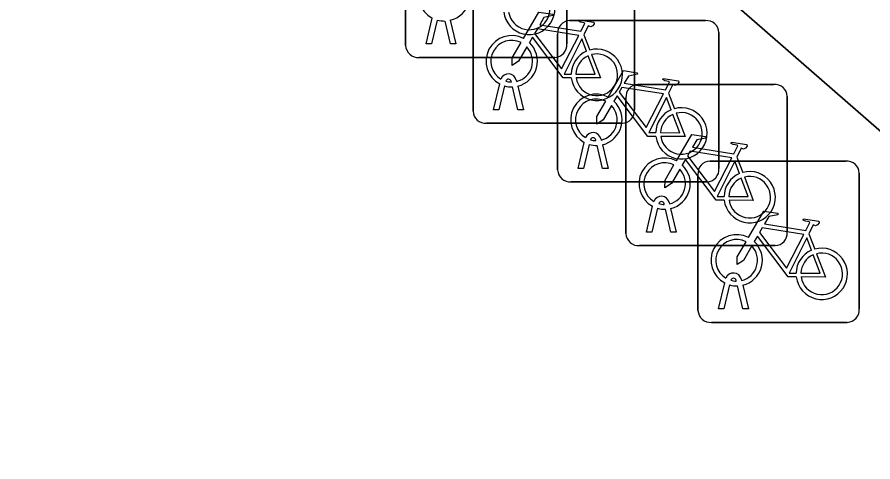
# Model space of a CAD drawing. Extents: x 158472 to 159562, y 388525 to 389606.
# Drawn here: x 158926.62 to 158931.92, y 388759.9 to 388762.65 of the extents above; entities that cross this region are included whole.
import ezdxf

# ---------------------------------------------------------------- set-up
doc = ezdxf.new("R2010")
doc.units = 0
for name, color, linetype in [('IMGEO_Fietsenrek', 7, 'Continuous'), ('IMGEO_Rijbaan_lokaal_open', 7, 'Continuous'), ('IMGEO_Voetpad_open', 7, 'Continuous')]:
    doc.layers.add(name, color=color, linetype=linetype)

msp = doc.modelspace()

# ---------------------------------------------------------------- linework, layer by layer
at = {"layer": 'IMGEO_Fietsenrek'}
for p, q in [((158930.0225, 388763.3251), (158930.0225, 388762.4842)), ((158930.0225, 388762.4842), (158930.0225, 388763.3251)), ((158929.0235, 388762.4749), (158929.0235, 388763.3158)), ((158929.0235, 388763.3158), (158929.0235, 388762.4749)), ((158929.4415, 388762.0669), (158929.4415, 388762.9078)), ((158929.4415, 388762.9078), (158929.4415, 388762.0669)), ((158930.4405, 388762.9171), (158930.4405, 388762.0762)), ((158930.4405, 388762.0762), (158930.4405, 388762.9171)), ((158929.1505, 388762.4843), (158929.1888, 388762.6443)), ((158929.2192, 388762.6321), (158929.1839, 388762.4843)), ((158929.302, 388762.4843), (158929.2681, 388762.626)), ((158929.3004, 388762.6303), (158929.3354, 388762.4843)), ((158930.0399, 388762.6285), (158930.8808, 388762.6285)), ((158930.8808, 388762.6285), (158930.0399, 388762.6285)), ((158929.9655, 388761.7039), (158929.9655, 388762.5448)), ((158929.9655, 388762.5448), (158929.9655, 388761.7039)), ((158930.1282, 388762.5412), (158930.1645, 388762.446)), ((158930.9645, 388762.5541), (158930.9645, 388761.7132)), ((158930.9645, 388761.7132), (158930.9645, 388762.5541)), ((158929.1839, 388762.4843), (158929.1505, 388762.4843)), ((158929.3354, 388762.4843), (158929.302, 388762.4843)), ((158929.9481, 388762.4005), (158929.1072, 388762.4005)), ((158929.1072, 388762.4005), (158929.9481, 388762.4005)), ((158929.5685, 388762.0763), (158929.6068, 388762.2363)), ((158929.6372, 388762.2241), (158929.6019, 388762.0763)), ((158929.6789, 388762.2479), (158929.6779, 388762.2522)), ((158929.72, 388762.0763), (158929.6861, 388762.218)), ((158929.7096, 388762.2594), (158929.7114, 388762.2515)), ((158929.7184, 388762.2223), (158929.7534, 388762.0763)), ((158930.4629, 388762.2335), (158931.3038, 388762.2335)), ((158931.3038, 388762.2335), (158930.4629, 388762.2335)), ((158930.6522, 388762.1782), (158930.6885, 388762.083)), ((158931.3875, 388762.1591), (158931.3875, 388761.3182)), ((158931.3875, 388761.3182), (158931.3875, 388762.1591)), ((158930.3885, 388761.3089), (158930.3885, 388762.1498)), ((158930.3885, 388762.1498), (158930.3885, 388761.3089)), ((158929.6019, 388762.0763), (158929.5685, 388762.0763)), ((158929.7534, 388762.0763), (158929.72, 388762.0763)), ((158930.3661, 388761.9925), (158929.5252, 388761.9925)), ((158929.5252, 388761.9925), (158930.3661, 388761.9925)), ((158930.2336, 388761.8964), (158930.2354, 388761.8885)), ((158930.0925, 388761.7133), (158930.1308, 388761.8733)), ((158930.1612, 388761.8611), (158930.1259, 388761.7133)), ((158930.2029, 388761.8849), (158930.2019, 388761.8892)), ((158930.244, 388761.7133), (158930.2101, 388761.855)), ((158930.2424, 388761.8593), (158930.2774, 388761.7133)), ((158930.9089, 388761.7585), (158931.7498, 388761.7585)), ((158931.7498, 388761.7585), (158930.9089, 388761.7585)), ((158931.0752, 388761.7832), (158931.1115, 388761.688)), ((158930.1259, 388761.7133), (158930.0925, 388761.7133)), ((158930.2774, 388761.7133), (158930.244, 388761.7133)), ((158931.8335, 388761.6841), (158931.8335, 388760.8432)), ((158931.8335, 388760.8432), (158931.8335, 388761.6841)), ((158930.8901, 388761.6295), (158930.0492, 388761.6295)), ((158930.0492, 388761.6295), (158930.8901, 388761.6295)), ((158930.8345, 388760.8339), (158930.8345, 388761.6748)), ((158930.8345, 388761.6748), (158930.8345, 388760.8339)), ((158930.5155, 388761.3183), (158930.5538, 388761.4783)), ((158930.5842, 388761.4661), (158930.5489, 388761.3183)), ((158930.6259, 388761.4899), (158930.6249, 388761.4942)), ((158930.6566, 388761.5014), (158930.6584, 388761.4935)), ((158930.667, 388761.3183), (158930.6331, 388761.46)), ((158930.6654, 388761.4643), (158930.7004, 388761.3183)), ((158930.5489, 388761.3183), (158930.5155, 388761.3183)), ((158930.7004, 388761.3183), (158930.667, 388761.3183)), ((158931.5212, 388761.3082), (158931.5575, 388761.213)), ((158931.3131, 388761.2345), (158930.4722, 388761.2345)), ((158930.4722, 388761.2345), (158931.3131, 388761.2345)), ((158930.9615, 388760.8433), (158930.9998, 388761.0033)), ((158931.0302, 388760.9911), (158930.9949, 388760.8433)), ((158931.0719, 388761.0149), (158931.0709, 388761.0192)), ((158931.1026, 388761.0264), (158931.1044, 388761.0185)), ((158931.1114, 388760.9893), (158931.1464, 388760.8433)), ((158931.113, 388760.8433), (158931.0791, 388760.985)), ((158930.9949, 388760.8433), (158930.9615, 388760.8433)), ((158931.1464, 388760.8433), (158931.113, 388760.8433)), ((158931.7591, 388760.7595), (158930.9182, 388760.7595)), ((158930.9182, 388760.7595), (158931.7591, 388760.7595))]:
    msp.add_line(p, q, dxfattribs=at)
for points in [[(158929.7541, 388762.5182), (158929.8488, 388762.6817), (158929.935, 388762.6679), (158929.9367, 388762.6592), (158929.8806, 388762.6483), (158929.8544, 388762.603), (158930.1096, 388762.5622)], [(158930.1096, 388762.5622), (158930.1346, 388762.611), (158930.1295, 388762.615), (158930.1063, 388762.6187), (158930.0936, 388762.6262), (158930.0926, 388762.6293), (158930.0948, 388762.6339), (158930.1896, 388762.6188), (158930.1919, 388762.6085), (158930.1825, 388762.5961), (158930.1701, 388762.5897), (158930.1556, 388762.5959), (158930.1282, 388762.5412)], [(158930.0967, 388762.537), (158929.8399, 388762.578), (158929.8232, 388762.5492), (158929.9902, 388762.3289), (158930.0967, 388762.537)], [(158929.7748, 388762.4657), (158929.7232, 388762.3765), (158929.6833, 388762.3505), (158929.6845, 388762.398), (158929.739, 388762.4922)], [(158930.0498, 388762.2735), (158930.0001, 388762.2736), (158929.8094, 388762.5253), (158929.7904, 388762.4925)], [(158930.1447, 388762.439), (158930.1154, 388762.5158), (158930.006, 388762.2977), (158930.0487, 388762.2976)], [(158930.0787, 388762.2975), (158930.1986, 388762.2973), (158930.1554, 388762.4109)], [(158930.1752, 388762.4178), (158930.2302, 388762.2732), (158930.0801, 388762.2735)], [(158930.2781, 388762.1552), (158930.3728, 388762.3187), (158930.459, 388762.3049), (158930.4607, 388762.2962), (158930.4046, 388762.2853), (158930.3784, 388762.24), (158930.6336, 388762.1992)], [(158930.6336, 388762.1992), (158930.6586, 388762.248), (158930.6535, 388762.252), (158930.6303, 388762.2557), (158930.6176, 388762.2632), (158930.6166, 388762.2663), (158930.6188, 388762.2709), (158930.7136, 388762.2558), (158930.7159, 388762.2455), (158930.7065, 388762.2331), (158930.6941, 388762.2267), (158930.6796, 388762.2329), (158930.6522, 388762.1782)], [(158930.6207, 388762.174), (158930.3639, 388762.215), (158930.3472, 388762.1862), (158930.5142, 388761.9659), (158930.6207, 388762.174)], [(158930.5738, 388761.9105), (158930.5241, 388761.9106), (158930.3334, 388762.1623), (158930.3144, 388762.1295)], [(158930.2988, 388762.1027), (158930.2472, 388762.0135), (158930.2073, 388761.9875), (158930.2085, 388762.035), (158930.263, 388762.1292)], [(158930.6687, 388762.076), (158930.6394, 388762.1528), (158930.53, 388761.9347), (158930.5727, 388761.9346)], [(158930.6992, 388762.0548), (158930.7542, 388761.9102), (158930.6041, 388761.9105)], [(158930.6027, 388761.9345), (158930.7226, 388761.9343), (158930.6794, 388762.0479)], [(158930.7011, 388761.7602), (158930.7958, 388761.9237), (158930.882, 388761.9099), (158930.8837, 388761.9012), (158930.8276, 388761.8903), (158930.8014, 388761.845), (158931.0566, 388761.8042)], [(158931.0566, 388761.8042), (158931.0816, 388761.853), (158931.0765, 388761.857), (158931.0533, 388761.8607), (158931.0406, 388761.8682), (158931.0396, 388761.8713), (158931.0418, 388761.8759), (158931.1366, 388761.8608), (158931.1389, 388761.8505), (158931.1295, 388761.8381), (158931.1171, 388761.8317), (158931.1026, 388761.8379), (158931.0752, 388761.7832)], [(158931.0437, 388761.779), (158930.7869, 388761.82), (158930.7702, 388761.7912), (158930.9372, 388761.5709), (158931.0437, 388761.779)], [(158930.7218, 388761.7077), (158930.6702, 388761.6185), (158930.6303, 388761.5925), (158930.6315, 388761.64), (158930.686, 388761.7342)], [(158930.9968, 388761.5155), (158930.9471, 388761.5156), (158930.7564, 388761.7673), (158930.7374, 388761.7345)], [(158931.0917, 388761.681), (158931.0624, 388761.7578), (158930.953, 388761.5397), (158930.9957, 388761.5396)], [(158931.0257, 388761.5395), (158931.1456, 388761.5393), (158931.1024, 388761.6529)], [(158931.1222, 388761.6598), (158931.1772, 388761.5152), (158931.0271, 388761.5155)], [(158931.1471, 388761.2852), (158931.2418, 388761.4487), (158931.328, 388761.4349), (158931.3297, 388761.4262), (158931.2736, 388761.4153), (158931.2474, 388761.37), (158931.5026, 388761.3292)], [(158931.5026, 388761.3292), (158931.5276, 388761.378), (158931.5225, 388761.382), (158931.4993, 388761.3857), (158931.4866, 388761.3932), (158931.4856, 388761.3963), (158931.4878, 388761.4009), (158931.5826, 388761.3858), (158931.5849, 388761.3755), (158931.5755, 388761.3631), (158931.5631, 388761.3567), (158931.5486, 388761.3629), (158931.5212, 388761.3082)], [(158931.4897, 388761.304), (158931.2329, 388761.345), (158931.2162, 388761.3162), (158931.3832, 388761.0959), (158931.4897, 388761.304)], [(158931.1678, 388761.2327), (158931.1162, 388761.1435), (158931.0763, 388761.1175), (158931.0775, 388761.165), (158931.132, 388761.2592)], [(158931.4428, 388761.0405), (158931.3931, 388761.0406), (158931.2024, 388761.2923), (158931.1834, 388761.2595)], [(158931.5377, 388761.206), (158931.5084, 388761.2828), (158931.399, 388761.0647), (158931.4417, 388761.0646)], [(158931.4717, 388761.0645), (158931.5916, 388761.0643), (158931.5484, 388761.1779)], [(158931.5682, 388761.1848), (158931.6232, 388761.0402), (158931.4731, 388761.0405)]]:
    msp.add_lwpolyline(points, dxfattribs=at)
for centre, radius, start, end in [((158929.2631, 388762.7849), 0.159, 62.6766, 242.1369), ((158929.2631, 388762.7849), 0.159, 283.5766, 46.6042), ((158929.7897, 388762.7009), 0.159, 187.0065, 105.7708), ((158929.7897, 388762.7009), 0.129, 188.6715, 104.5883), ((158929.2631, 388762.7849), 0.159, 253.9967, 271.7867), ((158930.0432, 388762.5506), 0.0779, 92.4484, 184.2845), ((158930.0432, 388762.5506), 0.0779, 92.4484, 184.2845), ((158930.8866, 388762.5508), 0.0779, 2.4484, 94.2845), ((158930.8866, 388762.5508), 0.0779, 2.4484, 94.2845), ((158929.6811, 388762.3769), 0.159, 62.6766, 242.1369), ((158929.1014, 388762.4782), 0.0779, 182.4484, 274.2845), ((158929.1014, 388762.4782), 0.0779, 182.4484, 274.2845), ((158929.6811, 388762.3769), 0.129, 63.3192, 238.903), ((158929.6811, 388762.3769), 0.159, 283.5766, 46.6042), ((158929.9448, 388762.4784), 0.0779, 272.4484, 4.2845), ((158929.9448, 388762.4784), 0.0779, 272.4484, 4.2845), ((158929.6811, 388762.3769), 0.129, 283.6043, 43.4302), ((158930.2077, 388762.2929), 0.159, 113.3408, 178.3217), ((158930.2077, 388762.2929), 0.159, 187.0065, 105.7708), ((158930.2077, 388762.2929), 0.129, 188.6715, 104.5883), ((158930.2077, 388762.2929), 0.129, 113.923, 177.9556), ((158929.6609, 388762.2483), 0.0499, 12.8025, 158.6934), ((158929.6609, 388762.2483), 0.0174, 12.8025, 163.4502), ((158929.6811, 388762.3769), 0.159, 253.9967, 271.7867), ((158929.6811, 388762.3769), 0.129, 253.415, 269.0204), ((158930.4662, 388762.1556), 0.0779, 92.4484, 184.2845), ((158930.4662, 388762.1556), 0.0779, 92.4484, 184.2845), ((158931.3096, 388762.1558), 0.0779, 2.4484, 94.2845), ((158931.3096, 388762.1558), 0.0779, 2.4484, 94.2845), ((158930.2051, 388762.0139), 0.159, 62.6766, 242.1369), ((158930.2051, 388762.0139), 0.129, 63.3192, 238.903), ((158930.2051, 388762.0139), 0.129, 283.6043, 43.4302), ((158930.2051, 388762.0139), 0.159, 283.5766, 46.6042), ((158929.5194, 388762.0702), 0.0779, 182.4484, 274.2845), ((158929.5194, 388762.0702), 0.0779, 182.4484, 274.2845), ((158930.3628, 388762.0704), 0.0779, 272.4484, 4.2845), ((158930.3628, 388762.0704), 0.0779, 272.4484, 4.2845), ((158930.7317, 388761.9299), 0.159, 113.3408, 178.3217), ((158930.7317, 388761.9299), 0.159, 187.0065, 105.7708), ((158930.7317, 388761.9299), 0.129, 188.6715, 104.5883), ((158930.7317, 388761.9299), 0.129, 113.923, 177.9556), ((158930.1849, 388761.8853), 0.0499, 12.8025, 158.6934), ((158930.1849, 388761.8853), 0.0174, 12.8025, 163.4502), ((158930.2051, 388762.0139), 0.129, 253.415, 269.0204), ((158930.2051, 388762.0139), 0.159, 253.9967, 271.7867), ((158930.6281, 388761.6189), 0.159, 62.6766, 242.1369), ((158930.6281, 388761.6189), 0.129, 63.3192, 238.903), ((158930.6281, 388761.6189), 0.159, 283.5766, 46.6042), ((158930.9122, 388761.6806), 0.0779, 92.4484, 184.2845), ((158930.9122, 388761.6806), 0.0779, 92.4484, 184.2845), ((158931.7556, 388761.6808), 0.0779, 2.4484, 94.2845), ((158931.7556, 388761.6808), 0.0779, 2.4484, 94.2845), ((158930.0434, 388761.7072), 0.0779, 182.4484, 274.2845), ((158930.0434, 388761.7072), 0.0779, 182.4484, 274.2845), ((158930.6281, 388761.6189), 0.129, 283.6043, 43.4302), ((158930.8868, 388761.7074), 0.0779, 272.4484, 4.2845), ((158930.8868, 388761.7074), 0.0779, 272.4484, 4.2845), ((158931.1547, 388761.5349), 0.159, 113.3408, 178.3217), ((158931.1547, 388761.5349), 0.159, 187.0065, 105.7708), ((158931.1547, 388761.5349), 0.129, 113.923, 177.9556), ((158931.1547, 388761.5349), 0.129, 188.6715, 104.5883), ((158930.6079, 388761.4903), 0.0499, 12.8025, 158.6934), ((158930.6281, 388761.6189), 0.159, 253.9967, 271.7867), ((158930.6079, 388761.4903), 0.0174, 12.8025, 163.4502), ((158930.6281, 388761.6189), 0.129, 253.415, 269.0204), ((158930.4664, 388761.3122), 0.0779, 182.4484, 274.2845), ((158930.4664, 388761.3122), 0.0779, 182.4484, 274.2845), ((158931.3098, 388761.3124), 0.0779, 272.4484, 4.2845), ((158931.3098, 388761.3124), 0.0779, 272.4484, 4.2845), ((158931.0741, 388761.1439), 0.159, 62.6766, 242.1369), ((158931.0741, 388761.1439), 0.129, 63.3192, 238.903), ((158931.0741, 388761.1439), 0.159, 283.5766, 46.6042), ((158931.0741, 388761.1439), 0.129, 283.6043, 43.4302), ((158931.6007, 388761.0599), 0.159, 113.3408, 178.3217), ((158931.6007, 388761.0599), 0.159, 187.0065, 105.7708), ((158931.6007, 388761.0599), 0.129, 113.923, 177.9556), ((158931.6007, 388761.0599), 0.129, 188.6715, 104.5883), ((158931.0539, 388761.0153), 0.0499, 12.8025, 158.6934), ((158931.0741, 388761.1439), 0.159, 253.9967, 271.7867), ((158931.0539, 388761.0153), 0.0174, 12.8025, 163.4502), ((158931.0741, 388761.1439), 0.129, 253.415, 269.0204), ((158930.9124, 388760.8372), 0.0779, 182.4484, 274.2845), ((158930.9124, 388760.8372), 0.0779, 182.4484, 274.2845), ((158931.7558, 388760.8374), 0.0779, 272.4484, 4.2845), ((158931.7558, 388760.8374), 0.0779, 272.4484, 4.2845)]:
    msp.add_arc(centre, radius, start, end, dxfattribs=at)
at = {"layer": 'IMGEO_Rijbaan_lokaal_open'}
msp.add_lwpolyline([(158893.757, 388795.245), (158894.069, 388795.98), (158893.955, 388796.45), (158891.577, 388798.482), (158889.244, 388795.75), (158889.917, 388795.054), (158892.117, 388793.148), (158905.722, 388781.283), (158903.356, 388778.57), (158902.979, 388778.898), (158900.81, 388776.411), (158901.625, 388775.786), (158903.272, 388777.677), (158920.049, 388763.073), (158920.2, 388763.246), (158923.21, 388760.626), (158923.078, 388760.474), (158929.263, 388755.089), (158933.895, 388760.26)], close=True, dxfattribs=at)
at = {"layer": 'IMGEO_Voetpad_open'}
msp.add_lwpolyline([(158914.673, 388781.065), (158911.63, 388783.712), (158908.37, 388786.546), (158905.64, 388788.924), (158902.489, 388791.686), (158899.316, 388794.468), (158895.45, 388797.816), (158892.838, 388800.078), (158891.577, 388798.482), (158893.955, 388796.45), (158894.069, 388795.98), (158893.757, 388795.245), (158933.895, 388760.26), (158936.523, 388761.952), (158935.096, 388763.304), (158932.785, 388765.308), (158929.651, 388768.031), (158926.498, 388770.77), (158925.201, 388771.897), (158923.693, 388773.175), (158920.494, 388775.964), (158917.379, 388778.68), (158916.076, 388779.845)], close=True, dxfattribs=at)

doc.saveas('drawing.dxf')
